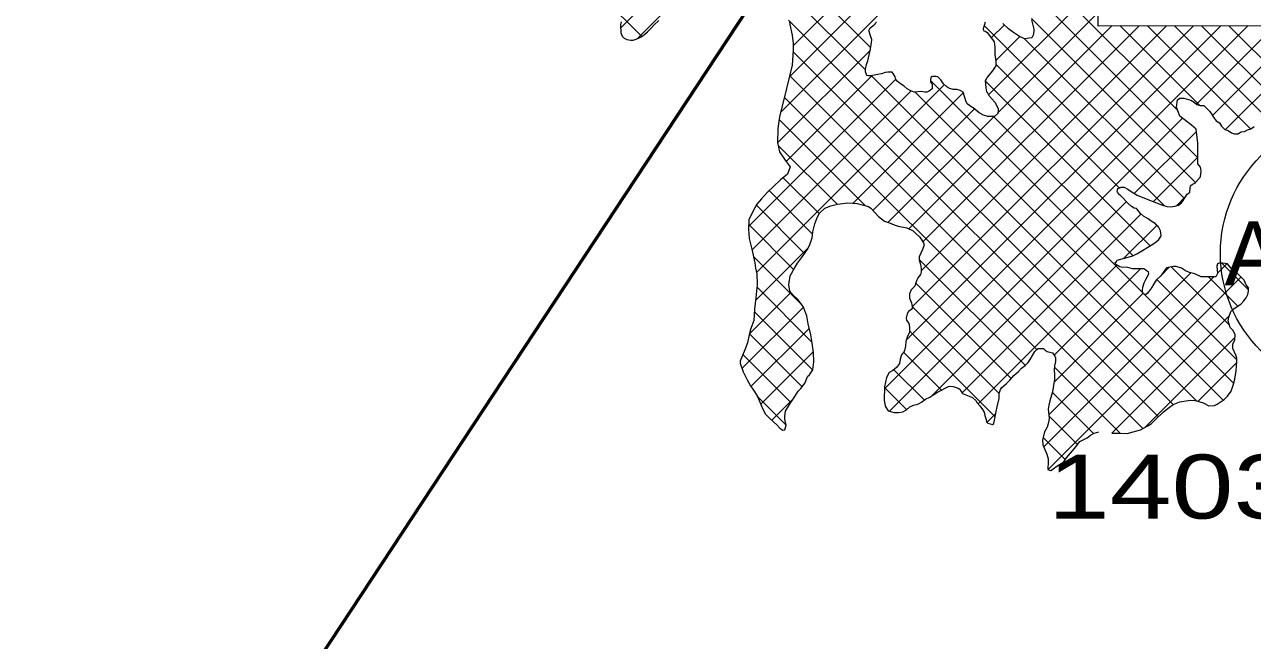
# Model space of a CAD drawing. Extents: x -1643653 to 4543381, y 1624270 to 13878484.
# Drawn here: x 655603 to 665194, y 8957191 to 8962004 of the extents above; entities that cross this region are included whole.
import ezdxf
from ezdxf.enums import TextEntityAlignment as Align

# ---------------------------------------------------------------- set-up
doc = ezdxf.new("R2010")
doc.units = 0
doc.header["$LTSCALE"] = 200
for name, color, linetype, lineweight in [('1', 7, 'Continuous', 13), ('26', 7, 'Continuous', 106), ('27', 7, 'Continuous', 53), ('28', 7, 'Continuous', 53), ('29', 7, 'Continuous', 13), ('45', 7, 'Continuous', 13)]:
    doc.layers.add(name, color=color, linetype=linetype, lineweight=lineweight)
doc.layers.add('63', color=7, linetype='Continuous')

msp = doc.modelspace()

# ---------------------------------------------------------------- linework, layer by layer
at = {"layer": '1', "lineweight": 25}
msp.add_spline([(814781, 9009175.5), (814787.2, 9009173.4), (814796.9, 9009173.4), (814799.4, 9009172.4), (814805.1, 9009174.5), (814805.6, 9009176.5), (814811.7, 9009179.5), (814811.7, 9009179.5), (814801.5, 9009181), (814790.7, 9009181.5), (814784.1, 9009183.1), (814777.4, 9009185.1), (814778.4, 9009175.5)], degree=3, dxfattribs=at)
at = {"layer": '26'}
msp.add_spline([(655983.7, 8975399.4), (656923, 8974848.7), (657608.5, 8974464.4), (658343, 8973736.5), (658963.6, 8973136.3), (659596.6, 8972485.1), (660330.5, 8971655.5), (660495.7, 8971591.2), (661115.6, 8970863.8), (661404.1, 8970086.9), (661693.8, 8969526.2), (662110.5, 8968901.3), (662312.2, 8968544.4), (662816.6, 8967664.9), (663042.2, 8967040.8), (663203.6, 8966302.6), (663365.3, 8965640.7), (663833.2, 8965053.8), (664099.5, 8964849.2), (664772, 8964426.8), (665496.3, 8964144), (666463.4, 8964000.2), (667623.1, 8964148), (668184.3, 8964285.6), (669317.4, 8964230), (670221.1, 8964150), (671187.7, 8963917.1), (671823.3, 8963711.1), (672497.1, 8963517.5), (673386.9, 8963221.4), (674492.1, 8962733.6), (675125.5, 8962146), (675556, 8961711.9), (676150.3, 8960959.1), (676174.9, 8960921)], degree=3, dxfattribs=at)
at = {"layer": '27'}
for p, q in [((656661.8, 8955162.3), (663447.1, 8965460.8)), ((663447.1, 8965460.8), (656661.8, 8955162.3))]:
    msp.add_line(p, q, dxfattribs=at)
msp.add_spline([(676174.9, 8960921), (676150.3, 8960959.1), (675556, 8961711.9), (675125.5, 8962146), (674492.1, 8962733.6), (673386.9, 8963221.4), (672497.1, 8963517.5), (671823.3, 8963711.1), (671187.7, 8963917.1), (670221.1, 8964150), (669317.4, 8964230), (668184.3, 8964285.6), (667623.1, 8964148), (666463.4, 8964000.2), (665496.3, 8964144), (664772, 8964426.8), (664099.5, 8964849.2), (663833.2, 8965053.8), (663447.1, 8965460.8)], degree=3, dxfattribs=at)
at = {"layer": '28'}
msp.add_spline([(676174.9, 8960921), (676150.3, 8960959.1), (675556, 8961711.9), (675125.5, 8962146), (674492.1, 8962733.6), (673386.9, 8963221.4), (672497.1, 8963517.5), (671823.3, 8963711.1), (671187.7, 8963917.1), (670221.1, 8964150), (669317.4, 8964230), (668184.3, 8964285.6), (667623.1, 8964148), (666463.4, 8964000.2), (665496.3, 8964144), (664772, 8964426.8), (664099.5, 8964849.2), (663833.2, 8965053.8), (663365.3, 8965640.7), (663203.6, 8966302.6), (663042.2, 8967040.8), (662816.6, 8967664.9), (662312.2, 8968544.4), (662110.5, 8968901.3), (661693.8, 8969526.2), (661404.1, 8970086.9), (661115.6, 8970863.8), (660495.7, 8971591.2), (660330.5, 8971655.5), (659596.6, 8972485.1), (658963.6, 8973136.3), (658343, 8973736.5), (657608.5, 8974464.4), (656923, 8974848.7), (655983.7, 8975399.4)], degree=3, dxfattribs=at)
msp.add_spline([(676174.9, 8960921), (676150.3, 8960959.1), (675556, 8961711.9), (675125.5, 8962146), (674492.1, 8962733.6), (673386.9, 8963221.4), (672497.1, 8963517.5), (671823.3, 8963711.1), (671187.7, 8963917.1), (670221.1, 8964150), (669317.4, 8964230), (668184.3, 8964285.6), (667623.1, 8964148), (666463.4, 8964000.2), (665496.3, 8964144), (664772, 8964426.8), (664099.5, 8964849.2), (663833.2, 8965053.8), (663365.3, 8965640.7), (663203.6, 8966302.6), (663042.2, 8967040.8), (662816.6, 8967664.9), (662312.2, 8968544.4), (662110.5, 8968901.3), (661693.8, 8969526.2), (661404.1, 8970086.9), (661115.6, 8970863.8), (660495.7, 8971591.2), (660330.5, 8971655.5), (659596.6, 8972485.1), (658963.6, 8973136.3), (658343, 8973736.5), (657608.5, 8974464.4), (656923, 8974848.7), (655983.7, 8975399.4)], degree=3, dxfattribs=at)
at = {"layer": '29'}
for p, q in [((660258.9, 8961974.7), (663995.6, 8965711.4)), ((664611, 8961332), (661718.2, 8964224.7)), ((662212.4, 8961821.3), (660588.7, 8963445.1)), ((662171.3, 8961650.3), (660566.3, 8963255.3)), ((661605.8, 8961836.6), (662196.7, 8962427.5)), ((660425.3, 8961911.4), (660026, 8962310.7)), ((663132.1, 8961453.8), (663989.1, 8962310.7)), ((661576.9, 8961595.5), (662223, 8962241.7)), ((664768.1, 8960962.7), (663527.2, 8962203.6)), ((660389, 8961892.6), (660618.6, 8962122.2)), ((661508.9, 8961315.5), (662271.3, 8962077.9)), ((664574.7, 8959034.8), (661571.4, 8962038.1)), ((663205.6, 8961315.1), (663988.7, 8962098.2)), ((664748.4, 8960770.3), (663468.1, 8962050.6)), ((662320.6, 8959157.2), (665155.8, 8961992.5)), ((662490.2, 8959539), (664943.5, 8961992.3)), ((662511.1, 8960408.5), (664094, 8961991.3)), ((662536.8, 8959797.8), (664731.1, 8961992.1)), ((662607.6, 8960080.7), (664518.7, 8961991.8)), ((662620.7, 8960305.9), (664306.4, 8961991.6)), ((664506.1, 8960588.3), (663098.2, 8961996.2)), ((663154.2, 8961900.1), (663256.1, 8962002)), ((664782.7, 8961372.4), (664163.7, 8961991.4)), ((665178.2, 8961189.1), (664375.6, 8961991.7)), ((666675.2, 8959904.2), (664587.5, 8961991.9)), ((664757.6, 8961382.2), (665368.2, 8961992.8)), ((666893.2, 8959898.2), (664799.3, 8961992.1)), ((664881.2, 8961293.7), (665580.6, 8961993)), ((664982, 8961182.3), (665793, 8961993.3)), ((666979, 8960024.6), (665011.2, 8961992.4)), ((663188.4, 8961722.1), (663375.8, 8961909.6)), ((664662.3, 8960644.2), (663411.2, 8961895.3)), ((661484.1, 8961078.5), (662209.4, 8961803.8)), ((664459.2, 8958938.2), (661605.1, 8961792.3)), ((664156.1, 8960726.2), (663189.2, 8961693.1)), ((661259.3, 8960429.4), (662407.8, 8961578)), ((661321.1, 8960067), (662788.3, 8961534.2)), ((661551.6, 8960933.8), (662222.5, 8961604.8)), ((664338, 8958847.3), (661579.3, 8961605.9)), ((664757.2, 8959064.4), (662217.5, 8961604.1)), ((664338.2, 8959907.7), (662679.8, 8961566.1)), ((664394.2, 8960276), (663107.2, 8961563)), ((661285.7, 8960243.8), (662526.5, 8961484.5)), ((662074.2, 8960608), (662935.7, 8961469.4)), ((664965.3, 8959068.5), (662558.3, 8961475.5)), ((663509.3, 8959463.8), (661538.3, 8961434.8)), ((662228.8, 8960550.4), (663023.4, 8961345)), ((662172.9, 8960588.1), (661498, 8961263)), ((662349.2, 8960458.7), (663176.6, 8961286.1)), ((662358.6, 8958983.2), (664647.3, 8961271.9)), ((664259.6, 8960198.5), (663172.2, 8961285.8)), ((664271.3, 8960683.7), (664756.9, 8961169.3)), ((661949.2, 8960599.6), (661488.7, 8961060.1)), ((664419.9, 8960620.2), (664768.1, 8960968.4)), ((661810.2, 8960526.5), (661529.3, 8960807.4)), ((661758.6, 8960366), (661418.6, 8960706)), ((661696.3, 8960216.2), (661319.3, 8960593.1)), ((662692, 8959104.4), (664208.9, 8960621.3)), ((664600.5, 8960588.6), (664673.6, 8960661.7)), ((662925.6, 8959125.9), (664324.2, 8960524.5)), ((661609.9, 8960090.4), (661259.7, 8960440.6)), ((664187.6, 8960175.8), (664448.4, 8960436.5)), ((664458.6, 8960423.7), (664432.7, 8960449.6)), ((661679.6, 8959808.6), (661296.6, 8960191.6)), ((661313.2, 8959847), (661722, 8960255.8)), ((663419.3, 8959341.7), (662591.8, 8960169.2)), ((663051.2, 8959039.4), (664135.4, 8960123.6)), ((663644.7, 8959420.8), (664319.8, 8960095.9)), ((664480.3, 8960044.2), (664543.6, 8960107.5)), ((665014.5, 8959655.7), (664559.6, 8960110.6)), ((664921.5, 8960061.1), (664995.1, 8960134.8)), ((665162.5, 8959931.9), (664955.2, 8960139.2)), ((663563.5, 8958703.1), (664892.3, 8960031.9)), ((663598.7, 8958526.2), (665103.7, 8960031.2)), ((663602.7, 8958954.5), (664712.3, 8960064.1)), ((664440, 8960003.9), (664458.2, 8960022.1)), ((665073.1, 8959384.9), (664446.6, 8960011.4)), ((665078.5, 8959803.8), (664850.4, 8960031.9)), ((661266, 8959587.7), (661589.1, 8959910.7)), ((661753.3, 8959522.8), (661322.8, 8959953.3)), ((663310.5, 8959238.4), (662564.6, 8959984.2)), ((663644.8, 8959208.7), (664340.2, 8959904.1)), ((665048, 8959197.9), (664348.6, 8959897.3)), ((661206.6, 8959316.1), (661687.2, 8959796.7)), ((661758.9, 8959305), (661303.6, 8959760.3)), ((663215.9, 8959120.8), (662536.2, 8959800.5)), ((664095, 8958810.4), (665011.8, 8959727.2)), ((661277.1, 8959174.5), (661732.8, 8959630.1)), ((661677.9, 8959173.9), (661265.7, 8959586.1)), ((663184.7, 8958939.8), (662514.8, 8959609.7)), ((664350.7, 8958853.9), (665057.7, 8959560.9)), ((661589.2, 8959050.5), (661213.8, 8959425.8)), ((661353.1, 8959038.3), (661764.9, 8959450.2)), ((662764.3, 8959148.2), (662469.6, 8959442.9)), ((664163.5, 8958809.6), (663646.9, 8959326.2)), ((664769.2, 8959060.3), (665072.4, 8959363.5)), ((662631.5, 8959068.8), (662393.3, 8959307)), ((662493.1, 8958995), (662321, 8959167.1)), ((661550.3, 8958877.2), (661323.8, 8959103.7)), ((661439.5, 8958912.6), (661609.6, 8959082.7)), ((663951.9, 8958809.1), (663631.8, 8959129.2)), ((663119.6, 8958895.7), (663189.6, 8958965.7)), ((663826.6, 8958722.2), (663603.4, 8958945.4)), ((663732.8, 8958603.9), (663559.9, 8958776.8)), ((663598.2, 8958526.3), (663596.3, 8958528.3))]:
    msp.add_line(p, q, dxfattribs=at)
for points in [[(668626.3, 8961996.4), (663988.5, 8961991.2), (664000, 8968000), (663390.9, 8968000)], [(660263.3, 8962024.8), (660257.1, 8962000.8), (660261.4, 8961938.3), (660271.7, 8961912.1), (660287.8, 8961897.7), (660306.9, 8961886.2), (660337.5, 8961880.7), (660357.2, 8961883), (660380.6, 8961888.7), (660399.9, 8961897.6), (660418.7, 8961907.3), (660436, 8961918), (660448.6, 8961929.7), (660468.3, 8961947.8), (660495.1, 8961972.8), (660518.6, 8961998.5), (660557.3, 8962036.5)], [(661578.3, 8962025.8), (661580.6, 8962003.9)], [(662683.2, 8961589.9), (662679.8, 8961570.7), (662679.7, 8961556.4), (662686, 8961544.1), (662691.2, 8961537.3), (662693.4, 8961512.1), (662691.1, 8961501.4), (662678.9, 8961490.2), (662662.6, 8961481), (662651.2, 8961476.6), (662634.7, 8961475.7), (662606, 8961479.7), (662551.2, 8961474.9), (662524.4, 8961485.3), (662496.3, 8961502), (662472.9, 8961522.6), (662446.2, 8961541), (662419.5, 8961562.3), (662408.9, 8961574.3), (662402.4, 8961595.1), (662388.7, 8961621.4), (662380.5, 8961631.5), (662347.3, 8961632.3), (662324.1, 8961628.6), (662295.4, 8961620), (662240.5, 8961607.4), (662210.6, 8961603.1), (662191.9, 8961603.1), (662185.8, 8961606.4), (662179.8, 8961614.6), (662171.2, 8961634.1), (662171.4, 8961654.7), (662180.4, 8961691.1), (662190.6, 8961721.6), (662208.8, 8961800.3), (662219.1, 8961859.9), (662219.9, 8961886.8), (662209.5, 8961914.7), (662199.4, 8961949.2), (662199.1, 8961963.9), (662207.6, 8961977.7), (662237.8, 8961999), (662256.4, 8962021.9)], [(663106.7, 8962021.9), (663089.7, 8961970.5), (663090.1, 8961966.2), (663097.1, 8961955.2), (663112.2, 8961948.8), (663121.3, 8961941.8), (663141.3, 8961919.3), (663175.6, 8961868.2), (663181.8, 8961827.8), (663183, 8961768.8), (663187.3, 8961736.9), (663189.3, 8961708.8), (663189.1, 8961680.5), (663183.8, 8961674.2), (663182.9, 8961669.8), (663164.8, 8961641.7), (663120.7, 8961593), (663117.2, 8961583.1), (663108, 8961569), (663107.2, 8961564.5), (663108.1, 8961537.7), (663111.1, 8961509.6), (663117.7, 8961479), (663120.7, 8961475.9), (663134.5, 8961449.2), (663180.8, 8961396.2), (663208.4, 8961347.1), (663208.6, 8961332.4), (663204.4, 8961308.2), (663179.5, 8961286.3), (663157.3, 8961285), (663127.9, 8961286.5), (663093.1, 8961296.9), (663060.3, 8961315.4), (663012.4, 8961353.8), (663001.5, 8961359), (662966.8, 8961384.8), (662955.8, 8961406.9), (662934, 8961474.4), (662916.7, 8961486.7), (662911.2, 8961489.3), (662885.3, 8961496.8), (662856.6, 8961497.3), (662829.8, 8961504.5), (662818.3, 8961509.3), (662805.3, 8961519.1), (662780.1, 8961541.4), (662759.8, 8961571.9), (662740.8, 8961591.1), (662736.3, 8961594.1), (662723.7, 8961597.6), (662694.5, 8961597.6), (662690.8, 8961596.3), (662683.2, 8961589.9)], [(663468.2, 8962041.1), (663487.1, 8961968.7), (663485.9, 8961950.2), (663480.1, 8961919.9), (663471.8, 8961901.3), (663468.3, 8961899.2), (663434.6, 8961893.8), (663417.3, 8961893.4), (663402.8, 8961898), (663375.1, 8961909.9), (663318.8, 8961947.4), (663289.8, 8961969.9), (663245.4, 8962012.2)], [(661580.6, 8962003.9), (661598.6, 8961921.9), (661605.8, 8961857), (661605.8, 8961803), (661598.6, 8961687.7), (661555.3, 8961503.9), (661501.2, 8961284.1), (661486.8, 8961190.4), (661483.2, 8961082.2), (661501.2, 8961010.2), (661544.2, 8960943.6), (661583.3, 8960891.6), (661562.8, 8960835.8), (661508, 8960789.3), (661453.1, 8960737.2), (661406.5, 8960695), (661359.1, 8960642.1), (661323.3, 8960600.6), (661292.3, 8960542.5), (661261.3, 8960478.1), (661258.2, 8960404.5), (661263.9, 8960330.9), (661284.8, 8960248.3), (661306.7, 8960142.8), (661312.7, 8960100.9), (661323.8, 8960056.4), (661324.3, 8959972.7), (661315.8, 8959867.5), (661305, 8959781.3), (661299.2, 8959692.6), (661275.8, 8959629.4), (661263.9, 8959578.7), (661250.7, 8959516.7), (661228.7, 8959461.1), (661210.6, 8959418.1), (661193.8, 8959374.2)], [(664440.8, 8960307), (664462.3, 8960325), (664479.4, 8960349.1), (664481, 8960354.9), (664474.5, 8960391.6), (664459.1, 8960422.9), (664453.1, 8960432.4), (664435, 8960448.3), (664402, 8960466.7), (664378.3, 8960484.8), (664343.5, 8960506.9), (664320.7, 8960527.7), (664287.7, 8960567.6), (664270.8, 8960569.5), (664250.2, 8960583), (664223.8, 8960605.3), (664169, 8960664), (664163.1, 8960667.1), (664155.5, 8960674.5), (664138.6, 8960695.5), (664137.9, 8960700), (664142.2, 8960723.1), (664161.6, 8960727.4), (664163.3, 8960733.1), (664192.7, 8960732.8), (664221.4, 8960717.5), (664253.9, 8960693.3), (664293.6, 8960671.5), (664363.4, 8960642.3), (664491.1, 8960592.3), (664524, 8960583.5), (664557, 8960580.4), (664588.2, 8960584.6), (664615.4, 8960593.5), (664638.5, 8960610.3), (664653.5, 8960628.5), (664665.9, 8960650.6), (664685.2, 8960678.8), (664692.4, 8960683.1), (664704.5, 8960693.8), (664707.3, 8960728.7), (664710.1, 8960743.4), (664724.8, 8960756.3), (664738.1, 8960762.4), (664747.9, 8960769.8), (664787.3, 8960813.9), (664793.7, 8960858.8), (664787.3, 8960890.8), (664768.1, 8960916.4), (664768.1, 8960954.8), (664768.1, 8960986.8), (664768.1, 8961025.2), (664768.1, 8961076.4), (664761.7, 8961121.2), (664755.3, 8961185.3), (664716.8, 8961217.3), (664627.1, 8961287.7), (664601.5, 8961358.1), (664607.9, 8961415.8), (664627.1, 8961428.6), (664659.1, 8961428.6), (664712.9, 8961412.5), (664739.1, 8961397.2), (664760.1, 8961380.1), (664785.4, 8961371.5), (664815, 8961371.2), (664861.2, 8961324.2), (664894.6, 8961273.1), (664911.4, 8961251.8), (664936.6, 8961234.7), (664953.3, 8961209.1), (664978.5, 8961183.5), (665003.8, 8961174.8), (665029.1, 8961157.7), (665054.4, 8961149), (665079.8, 8961148.8), (665105.4, 8961165.5), (665130.8, 8961169.5), (665156.3, 8961182), (665181.8, 8961190.2), (665207.3, 8961206.9)], [(661193.8, 8959374.2), (661192.3, 8959356.8), (661215.8, 8959289.9), (661247, 8959227.5), (661273.3, 8959180.4), (661300.8, 8959138.3), (661327.1, 8959098.7), (661354.5, 8959035.1), (661371.9, 8958993.1), (661390.7, 8958959.9), (661424.6, 8958926.7), (661478.7, 8958875.5), (661501.4, 8958851.2), (661526.6, 8958834.5), (661540.6, 8958836.9), (661551, 8958873.6), (661541.3, 8958920.6), (661541.5, 8958944.7), (661546.9, 8958982.7), (661570, 8959021.8), (661594.4, 8959058.4), (661618.9, 8959097.5), (661645.9, 8959140.4), (661667.6, 8959159.3), (661699.7, 8959204.7), (661717.8, 8959254), (661733.2, 8959266.6), (661760.2, 8959306.9), (661768.3, 8959369), (661766.3, 8959441.3), (661751.9, 8959531.5), (661743.4, 8959579.8), (661725.1, 8959666.2), (661713, 8959727.2), (661685.7, 8959801), (661643, 8959854.6), (661605.2, 8959891.7), (661581.4, 8959919.8), (661571.7, 8959969.3), (661582.4, 8960041.6), (661615.9, 8960100.9), (661640.3, 8960138.7), (661678.8, 8960190.4), (661714.8, 8960243.4), (661734.1, 8960276.2), (661756.1, 8960338.2), (661760.3, 8960385.1), (661776.1, 8960447.1), (661790.4, 8960487.6), (661811, 8960528), (661854.5, 8960568.2), (661900.3, 8960588.1), (661952.4, 8960600.4), (662033.7, 8960611.1), (662107.2, 8960605.4), (662193.9, 8960582.5), (662212, 8960567.9), (662273.8, 8960503.2), (662319.9, 8960468), (662358.3, 8960455.8), (662394.6, 8960438.3), (662427.8, 8960429), (662495.4, 8960416.1), (662545, 8960392), (662564.1, 8960371.4), (662597.2, 8960342.8), (662625.3, 8960298.7), (662628.9, 8960278.8), (662628.5, 8960274.2), (662617.2, 8960245.7), (662590.9, 8960188.3), (662592, 8960164.6), (662601.4, 8960130.3), (662607.7, 8960097), (662607.6, 8960066.5), (662603.8, 8960061.6), (662600.8, 8960050.4), (662581.4, 8960025.7), (662567.3, 8959993.2), (662557.2, 8959959.2), (662527.8, 8959929.9), (662514, 8959900), (662516, 8959864.8), (662530.1, 8959828.5), (662536.9, 8959797.1), (662536.3, 8959783.6), (662534, 8959779.6), (662507.5, 8959761.4), (662497.4, 8959742.8), (662489.3, 8959709.8), (662491.5, 8959693.5), (662508.9, 8959667.2), (662515.4, 8959639.5), (662514.8, 8959605.4), (662512.8, 8959593), (662500.6, 8959570.3), (662486.2, 8959527.2), (662484.6, 8959492), (662476.1, 8959457.9), (662470.6, 8959444), (662460.8, 8959433.5)], [(664095.1, 8958810.4), (664153.3, 8958809.9), (664214.2, 8958808.1), (664261.2, 8958820.4), (664319.7, 8958837.7), (664372, 8958865.1), (664402.6, 8958885.2), (664432, 8958911.5), (664499, 8958977.3), (664545.4, 8959013.3), (664575.9, 8959035.7), (664627.8, 8959055), (664691.6, 8959066.6), (664731.7, 8959068.9), (664757.1, 8959064.4), (664807.7, 8959047.1), (664852.5, 8959025), (664898.5, 8959028.1), (664918.8, 8959038.1), (664972.4, 8959073.2), (664998, 8959099.6), (665027.5, 8959138.7), (665047, 8959194.3), (665057.5, 8959232.3), (665067.2, 8959297.9), (665073, 8959370.8), (665073.2, 8959396.2), (665065, 8959421.6), (665040, 8959472.7), (665040.3, 8959506.5), (665057.5, 8959540.2), (665057.9, 8959582.6), (665041.2, 8959616.6), (665020.2, 8959637.9), (665003.8, 8959688.9), (665008.2, 8959718.5), (665025.5, 8959760.7), (665051.2, 8959785.8), (665102.2, 8959819.3), (665127.9, 8959844.5), (665145, 8959869.7), (665157.9, 8959895), (665162.4, 8959920.3), (665162.6, 8959945.8), (665145.9, 8959971.3), (665129.2, 8960005.3), (665053.7, 8960082.2), (665036.3, 8960088.9), (664998.8, 8960134.4), (664941.1, 8960140.8), (664921.9, 8960134.4), (664915.5, 8960115.2), (664921.9, 8960057.5), (664909.1, 8960031.9), (664793.7, 8960031.9), (664743.6, 8960055.4), (664702.1, 8960066.9), (664671.8, 8960080.1), (664639.6, 8960099.2), (664598.5, 8960114), (664577.5, 8960113.2), (664549.5, 8960109.2), (664523.7, 8960101.9), (664515.2, 8960092.9), (664491.9, 8960058.7), (664475.2, 8960037.9), (664442.6, 8960007.6), (664422.4, 8959978.2), (664406.6, 8959947.6), (664380.8, 8959914.6), (664372.2, 8959901.9), (664361, 8959894.4), (664357.3, 8959893.2), (664342.3, 8959900.3), (664335.9, 8959911.9), (664335.6, 8959924.8), (664338.5, 8959952.8), (664349.2, 8959986.4), (664363.8, 8960017.7), (664384.2, 8960056.9), (664381.2, 8960073), (664374.5, 8960075.3), (664361.6, 8960085.7), (664346.4, 8960094), (664318.4, 8960096), (664286.2, 8960094), (664256.1, 8960094), (664221.1, 8960106.7), (664168.2, 8960107.3), (664156.9, 8960111.6), (664127.7, 8960127.9), (664122.9, 8960143.4), (664132.8, 8960153), (664138.4, 8960162.5), (664194.1, 8960177.5), (664258.4, 8960197.9), (664290.5, 8960212.9), (664348.9, 8960247.3), (664362.9, 8960257.7), (664415.5, 8960288.3), (664440.8, 8960307)], [(662460.8, 8959433.5), (662453.5, 8959422.5), (662443.1, 8959389.2), (662436.2, 8959355), (662413.9, 8959325), (662385.5, 8959300.1), (662356, 8959286.1), (662336.2, 8959246.4), (662321.3, 8959172), (662316.3, 8959072.8), (662325.8, 8959022.3), (662348.8, 8958985.8), (662396.6, 8958972.7), (662401, 8958971.7), (662429.1, 8958973.7), (662464.1, 8958978.5), (662492.1, 8958994.1), (662517.8, 8959017.7), (662546.9, 8959029.2), (662581.1, 8959038), (662610.3, 8959052.6), (662641.2, 8959076.3), (662674, 8959093), (662705.3, 8959112.9), (662733.6, 8959132.6), (662824.6, 8959178.6), (662857.6, 8959176.2), (662895.2, 8959163.3), (662908.1, 8959153.8), (662918.6, 8959135.4), (662929.5, 8959120.6), (662968.6, 8959106), (663008.6, 8959088.5), (663035.8, 8959063.9), (663042.4, 8959050.1), (663063.4, 8959024.5), (663084.5, 8958996.1), (663097.9, 8958975.4), (663103.9, 8958950), (663114.2, 8958916.7), (663116.7, 8958898.6), (663126.6, 8958888.7), (663163.2, 8958879.1), (663173.5, 8958887.9), (663179.6, 8958912.8), (663192.6, 8958981.3), (663201.2, 8959016.5), (663214.7, 8959083.1), (663215.7, 8959120.1), (663227.3, 8959151.6), (663232.2, 8959159.1), (663236.5, 8959168.9), (663252.2, 8959179.9), (663272.4, 8959198), (663298.7, 8959224.3), (663330.6, 8959262.3), (663366.2, 8959293.9), (663390.9, 8959318.4), (663418.7, 8959341), (663441.5, 8959362.9), (663457.7, 8959386.8), (663493.1, 8959450.4), (663519.6, 8959472.3), (663561.1, 8959473.5), (663575.2, 8959459), (663589.5, 8959449.7), (663631.2, 8959437.6), (663651.5, 8959412.4), (663655.4, 8959399.1), (663655.2, 8959372.1), (663648, 8959337.8), (663644.8, 8959304.4), (663648.9, 8959268.3), (663648.6, 8959233), (663633, 8959133), (663610.2, 8959062.7), (663603, 8959029.3), (663599.1, 8958998.4), (663604.9, 8958927.4), (663601, 8958894.2), (663590, 8958858.1), (663570.6, 8958822.6), (663554.9, 8958755.1), (663556.3, 8958720.1), (663587.8, 8958645.9), (663598.4, 8958611.6), (663598.6, 8958577.3), (663595.4, 8958541.5), (663596.4, 8958527.1), (663616.6, 8958519.2), (663619.4, 8958519.5), (663637.2, 8958531.3), (663666.7, 8958553.8), (663721.6, 8958588.3), (663742.8, 8958617.7), (663804.2, 8958692), (663844.8, 8958746.8), (663902, 8958775.1), (663928.6, 8958795.7), (663956.8, 8958811.9), (663993.7, 8958820.4)]]:
    msp.add_lwpolyline(points, dxfattribs=at)
at = {"layer": '45'}
msp.add_circle((666017.1, 8960216.6), 1073.6, dxfattribs=at)

# ---------------------------------------------------------------- texts
msp.add_text('ASS16', height=500, dxfattribs=at).set_placement((666017.1, 8959966.6), align=Align.CENTER)
at = {"layer": '63', "width": 1.3}
msp.add_text(' 14037.40 ha', height=500, dxfattribs=at).set_placement((663354, 8958143.6))

doc.saveas('drawing.dxf')
